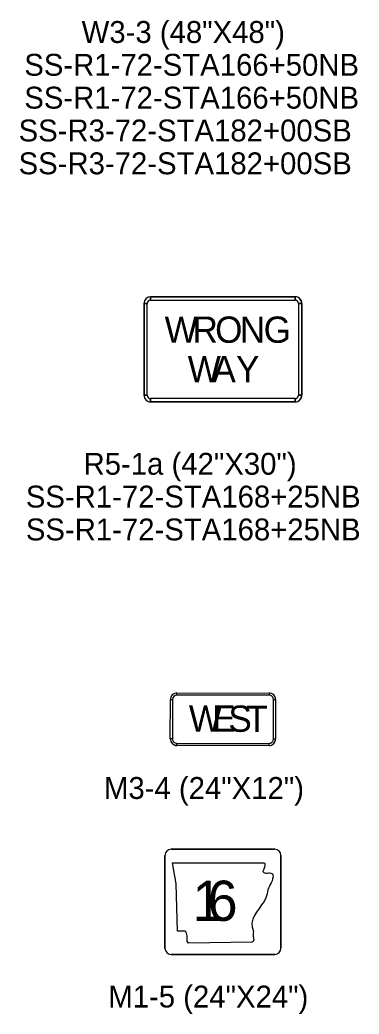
# Model space of a CAD drawing. Extents: x 658976 to 668726, y 639543 to 647196.
# Drawn here: x 665090.5 to 665187.2, y 643248.9 to 643532.8 of the extents above; entities that cross this region are included whole.
import ezdxf

# ---------------------------------------------------------------- set-up
doc = ezdxf.new("R2010")
doc.units = 0
for name, color, linetype in [('R_SIGN - Ramps', 7, 'Continuous'), ('R_SIGN_ANNOT_HWY16', 7, 'Continuous'), ('R_SIGN_ANNOT_I49', 7, 'Continuous'), ('R_SIGN_ANNOT_RAMPS', 7, 'Continuous')]:
    doc.layers.add(name, color=color, linetype=linetype)

msp = doc.modelspace()

# ---------------------------------------------------------------- linework, layer by layer
at = {"layer": 'R_SIGN - Ramps'}
for p, q in [((665127.79, 643452.75), (665127.79, 643453.69)), ((665127.79, 643453.69), (665169.04, 643453.69)), ((665127.79, 643453.69), (665169.04, 643453.69)), ((665169.04, 643453.69), (665169.04, 643452.75)), ((665125.92, 643451.82), (665126.86, 643451.82)), ((665125.92, 643425.57), (665125.92, 643451.82)), ((665125.92, 643425.57), (665125.92, 643451.82)), ((665169.98, 643451.82), (665170.92, 643451.82)), ((665170.92, 643451.82), (665170.92, 643425.57)), ((665170.92, 643451.82), (665170.92, 643425.57)), ((665126.86, 643425.57), (665125.92, 643425.57)), ((665170.92, 643425.57), (665169.98, 643425.57)), ((665127.79, 643423.69), (665127.79, 643424.63)), ((665169.04, 643423.69), (665127.79, 643423.69)), ((665169.04, 643423.69), (665127.79, 643423.69)), ((665169.04, 643424.63), (665169.04, 643423.69)), ((665135.31, 643339.97), (665135.31, 643340.6)), ((665135.31, 643340.6), (665161.56, 643340.56)), ((665161.56, 643340.56), (665161.56, 643339.94)), ((665133.42, 643327.48), (665133.44, 643338.73)), ((665133.44, 643338.73), (665134.06, 643338.73)), ((665162.81, 643338.69), (665163.44, 643338.69)), ((665163.44, 643338.69), (665163.42, 643327.44)), ((665134.05, 643327.48), (665133.42, 643327.48)), ((665135.29, 643325.6), (665135.3, 643326.22)), ((665161.54, 643325.56), (665135.29, 643325.6)), ((665161.55, 643326.19), (665161.54, 643325.56)), ((665163.42, 643327.44), (665162.8, 643327.44)), ((665131.88, 643294.22), (665131.88, 643267.7)), ((665163.22, 643295.96), (665133.62, 643295.96)), ((665164.96, 643267.7), (665164.96, 643294.22)), ((665135.09, 643286.13), (665134, 643292.1)), ((665134, 643292.1), (665160.25, 643292.09)), ((665135.09, 643286.13), (665134, 643292.1)), ((665134, 643292.1), (665160.25, 643292.09)), ((665160.25, 643292.09), (665160.33, 643291.84)), ((665160.25, 643292.09), (665160.25, 643292.09)), ((665160.25, 643292.09), (665160.33, 643291.84)), ((665160.35, 643291.32), (665160.32, 643291.07)), ((665160.35, 643291.32), (665160.32, 643291.07)), ((665160.33, 643291.84), (665160.36, 643291.58)), ((665160.33, 643291.84), (665160.36, 643291.58)), ((665160.36, 643291.58), (665160.35, 643291.32)), ((665160.36, 643291.58), (665160.35, 643291.32)), ((665159.9, 643289.81), (665159.81, 643289.57)), ((665159.9, 643289.81), (665159.81, 643289.57)), ((665159.81, 643289.57), (665160.05, 643289.35)), ((665159.81, 643289.57), (665160.05, 643289.35)), ((665159.99, 643290.06), (665159.9, 643289.81)), ((665159.99, 643290.06), (665159.9, 643289.81)), ((665160.08, 643290.31), (665159.99, 643290.06)), ((665160.08, 643290.31), (665159.99, 643290.06)), ((665160.05, 643289.35), (665160.34, 643289.23)), ((665160.05, 643289.35), (665160.34, 643289.23)), ((665160.17, 643290.56), (665160.08, 643290.31)), ((665160.17, 643290.56), (665160.08, 643290.31)), ((665160.25, 643290.81), (665160.17, 643290.56)), ((665160.25, 643290.81), (665160.17, 643290.56)), ((665160.32, 643291.07), (665160.25, 643290.81)), ((665160.32, 643291.07), (665160.25, 643290.81)), ((665160.34, 643289.23), (665160.67, 643289.18)), ((665160.34, 643289.23), (665160.67, 643289.18)), ((665160.67, 643289.18), (665161.03, 643289.18)), ((665160.67, 643289.18), (665161.03, 643289.18)), ((665161.03, 643289.18), (665161.39, 643289.19)), ((665161.03, 643289.18), (665161.39, 643289.19)), ((665161.39, 643289.19), (665161.73, 643289.19)), ((665161.39, 643289.19), (665161.73, 643289.19)), ((665161.73, 643289.19), (665162.05, 643289.17)), ((665161.73, 643289.19), (665162.05, 643289.17)), ((665162.05, 643289.17), (665162.33, 643289.08)), ((665162.05, 643289.17), (665162.33, 643289.08)), ((665162.33, 643289.08), (665162.55, 643288.92)), ((665162.33, 643289.08), (665162.55, 643288.92)), ((665162.55, 643288.92), (665162.68, 643288.65)), ((665162.55, 643288.92), (665162.68, 643288.65)), ((665162.68, 643288.65), (665162.7, 643288.05)), ((665162.68, 643288.65), (665162.7, 643288.05)), ((665135.45, 643272.61), (665135.09, 643286.13)), ((665135.45, 643272.61), (665135.09, 643286.13)), ((665161.93, 643285.91), (665161.67, 643285.4)), ((665161.93, 643285.91), (665161.67, 643285.4)), ((665162.19, 643286.42), (665161.93, 643285.91)), ((665162.19, 643286.42), (665161.93, 643285.91)), ((665162.43, 643286.94), (665162.19, 643286.42)), ((665162.43, 643286.94), (665162.19, 643286.42)), ((665162.6, 643287.48), (665162.43, 643286.94)), ((665162.6, 643287.48), (665162.43, 643286.94)), ((665162.7, 643288.05), (665162.6, 643287.48)), ((665162.7, 643288.05), (665162.6, 643287.48)), ((665161.05, 643283.21), (665160.69, 643282.11)), ((665161.05, 643283.21), (665160.69, 643282.11)), ((665161.08, 643283.8), (665161.05, 643283.21)), ((665161.08, 643283.8), (665161.05, 643283.21)), ((665161.22, 643284.35), (665161.08, 643283.8)), ((665161.22, 643284.35), (665161.08, 643283.8)), ((665161.42, 643284.89), (665161.22, 643284.35)), ((665161.42, 643284.89), (665161.22, 643284.35)), ((665161.67, 643285.4), (665161.42, 643284.89)), ((665161.67, 643285.4), (665161.42, 643284.89)), ((665159.45, 643280.05), (665158.72, 643279.04)), ((665159.45, 643280.05), (665158.72, 643279.04)), ((665160.13, 643281.06), (665159.45, 643280.05)), ((665160.13, 643281.06), (665159.45, 643280.05)), ((665160.69, 643282.11), (665160.13, 643281.06)), ((665160.69, 643282.11), (665160.13, 643281.06)), ((665158.01, 643278.04), (665157.38, 643277.02)), ((665158.01, 643278.04), (665157.38, 643277.02)), ((665158.72, 643279.04), (665158.01, 643278.04)), ((665158.72, 643279.04), (665158.01, 643278.04)), ((665156.92, 643275.97), (665156.68, 643274.87)), ((665156.92, 643275.97), (665156.68, 643274.87)), ((665156.68, 643274.87), (665156.74, 643273.7)), ((665156.68, 643274.87), (665156.74, 643273.7)), ((665157.38, 643277.02), (665156.92, 643275.97)), ((665157.38, 643277.02), (665156.92, 643275.97)), ((665137.57, 643272.62), (665135.45, 643272.61)), ((665137.57, 643272.62), (665135.45, 643272.61)), ((665137.87, 643272.35), (665137.57, 643272.62)), ((665137.87, 643272.35), (665137.57, 643272.62)), ((665138.06, 643272.03), (665137.87, 643272.35)), ((665138.06, 643272.03), (665137.87, 643272.35)), ((665138.16, 643271.67), (665138.06, 643272.03)), ((665138.16, 643271.67), (665138.06, 643272.03)), ((665138.19, 643271.28), (665138.16, 643271.67)), ((665138.19, 643271.28), (665138.16, 643271.67)), ((665156.74, 643273.7), (665157.18, 643272.45)), ((665156.74, 643273.7), (665157.18, 643272.45)), ((665157.05, 643272.14), (665157.01, 643271.82)), ((665157.05, 643272.14), (665157.01, 643271.82)), ((665157.01, 643271.82), (665157.02, 643271.5)), ((665157.01, 643271.82), (665157.02, 643271.5)), ((665157.02, 643271.5), (665157.07, 643271.18)), ((665157.02, 643271.5), (665157.07, 643271.18)), ((665157.18, 643272.45), (665157.05, 643272.14)), ((665157.18, 643272.45), (665157.05, 643272.14)), ((665138.18, 643270.49), (665138.19, 643270.89)), ((665138.18, 643270.49), (665138.19, 643270.89)), ((665138.19, 643270.11), (665138.18, 643270.49)), ((665138.19, 643270.11), (665138.18, 643270.49)), ((665138.19, 643270.89), (665138.19, 643271.28)), ((665138.19, 643270.89), (665138.19, 643271.28)), ((665138.25, 643269.76), (665138.19, 643270.11)), ((665138.25, 643269.76), (665138.19, 643270.11)), ((665138.39, 643269.44), (665138.25, 643269.76)), ((665138.39, 643269.44), (665138.25, 643269.76)), ((665138.64, 643269.18), (665138.39, 643269.44)), ((665138.64, 643269.18), (665138.39, 643269.44)), ((665156.74, 643269.4), (665138.64, 643269.18)), ((665156.74, 643269.4), (665138.64, 643269.18)), ((665157, 643269.66), (665156.74, 643269.4)), ((665157, 643269.66), (665156.74, 643269.4)), ((665157.13, 643269.95), (665157, 643269.66)), ((665157.13, 643269.95), (665157, 643269.66)), ((665157.07, 643271.18), (665157.13, 643270.86)), ((665157.07, 643271.18), (665157.13, 643270.86)), ((665157.13, 643270.86), (665157.18, 643270.55)), ((665157.13, 643270.86), (665157.18, 643270.55)), ((665157.19, 643270.24), (665157.13, 643269.95)), ((665157.19, 643270.24), (665157.13, 643269.95)), ((665157.18, 643270.55), (665157.19, 643270.24)), ((665157.18, 643270.55), (665157.19, 643270.24)), ((665133.62, 643265.96), (665163.22, 643265.96))]:
    msp.add_line(p, q, dxfattribs=at)
for points in [[(665169.04, 643453.69), (665127.79, 643453.69), (665127.79, 643452.75), (665169.04, 643452.75), (665169.04, 643453.69)], [(665125.92, 643451.82), (665125.92, 643425.57), (665126.86, 643425.57), (665126.86, 643451.82), (665125.92, 643451.82)], [(665170.92, 643425.57), (665170.92, 643451.82), (665169.98, 643451.82), (665169.98, 643425.57), (665170.92, 643425.57)], [(665127.79, 643423.69), (665169.04, 643423.69), (665169.04, 643424.63), (665127.79, 643424.63), (665127.79, 643423.69)], [(665161.56, 643339.94), (665135.31, 643339.97), (665135.31, 643340.6), (665161.56, 643340.56), (665161.56, 643339.94)], [(665134.06, 643338.73), (665134.05, 643327.48), (665133.42, 643327.48), (665133.44, 643338.73), (665134.06, 643338.73)], [(665162.8, 643327.44), (665162.81, 643338.69), (665163.44, 643338.69), (665163.42, 643327.44), (665162.8, 643327.44)], [(665135.3, 643326.22), (665161.55, 643326.19), (665161.54, 643325.56), (665135.29, 643325.6), (665135.3, 643326.22)]]:
    msp.add_lwpolyline(points, close=True, dxfattribs=at)
for points in [[(665131.88, 643267.7), (665131.88, 643294.22)], [(665133.62, 643295.96), (665163.22, 643295.96)], [(665164.96, 643294.22), (665164.96, 643267.7)], [(665163.22, 643265.96), (665133.62, 643265.96)]]:
    msp.add_lwpolyline(points, dxfattribs=at)
for centre, radius, start, end in [((665127.79, 643451.82), 1.88, 90.0002, 179.9998), ((665127.79, 643451.82), 1.88, 90, 180), ((665169.04, 643451.82), 1.88, 0, 90.0002), ((665169.04, 643451.82), 1.88, 0, 90), ((665127.79, 643451.82), 0.938, 90.0002, 179.9998), ((665169.04, 643451.82), 0.938, 0, 90.0002), ((665127.79, 643425.57), 1.88, 179.9998, 270.0001), ((665127.79, 643425.57), 1.88, 180, 270), ((665127.79, 643425.57), 0.938, 179.9998, 270.0001), ((665169.04, 643425.57), 1.88, 270.0001, 0.0003), ((665169.04, 643425.57), 0.938, 270.0001, 0.0003), ((665169.04, 643425.57), 1.88, 270, 0), ((665135.31, 643338.72), 1.88, 89.9208, 179.9204), ((665135.31, 643338.72), 1.88, 89.9206, 179.9206), ((665135.31, 643338.72), 1.25, 89.9208, 179.9204), ((665161.56, 643338.69), 1.88, 359.9206, 89.9208), ((665161.56, 643338.69), 1.88, 359.9206, 89.9206), ((665161.56, 643338.69), 1.25, 359.9206, 89.9208), ((665135.3, 643327.47), 1.88, 179.9204, 269.9206), ((665135.3, 643327.47), 1.88, 179.9206, 269.9206), ((665135.3, 643327.47), 1.25, 179.9204, 269.9206), ((665161.55, 643327.44), 1.88, 269.9206, 359.9209), ((665161.55, 643327.44), 1.88, 269.9206, 359.9206), ((665161.55, 643327.44), 1.25, 269.9206, 359.9209), ((665133.62, 643294.22), 1.74, 90, 180), ((665133.62, 643294.22), 1.74, 90, 180), ((665163.22, 643294.22), 1.74, 0, 90), ((665163.22, 643294.22), 1.74, 0, 90), ((665133.62, 643267.7), 1.74, 180, 270), ((665133.62, 643267.7), 1.74, 180, 270), ((665163.22, 643267.7), 1.74, 270, 360), ((665163.22, 643267.7), 1.74, 270, 360)]:
    msp.add_arc(centre, radius, start, end, dxfattribs=at)

# ---------------------------------------------------------------- texts
for s, p in [('W', (665131.78, 643440.57)), ('R', (665139.75, 643440.57)), ('O', (665146.19, 643440.57)), ('N', (665153.22, 643440.57)), ('G', (665160.02, 643440.57)), ('W', (665138.37, 643429.32)), ('A', (665145.4, 643429.32)), ('Y', (665152.14, 643429.32))]:
    msp.add_text(s, height=7.5, dxfattribs=at).set_placement(p)
for s, height, rotation, p in [('W', 7.5, 359.9206, (665138.7, 643329.53)), ('E', 7.5, 359.9206, (665145.36, 643329.58)), ('S', 7.5, 359.9206, (665149.96, 643329.5)), ('T', 7.5, 359.9206, (665155.06, 643329.47)), ('1', 11.47, 0.2759, (665139.74, 643275.48)), ('6', 11.47, 0.2759, (665144.09, 643275.5))]:
    msp.add_text(s, height=height, rotation=rotation, dxfattribs=at).set_placement(p)
at = {"layer": 'R_SIGN_ANNOT_HWY16'}
for s, p in [('M3-4 (24"X12")', (665114.5, 643310.33)), ('M1-5 (24"X24")', (665115.73, 643250.78))]:
    msp.add_text(s, height=6.25, rotation=0, dxfattribs=at).set_placement(p)
at = {"layer": 'R_SIGN_ANNOT_I49'}
for s, p in [('W3-3 (48"X48")', (665108.13, 643526.18)), ('SS-R1-72-STA166+50NB', (665091.77, 643516.81)), ('SS-R1-72-STA166+50NB', (665091.77, 643507.43)), ('SS-R3-72-STA182+00SB', (665090.15, 643498.06)), ('SS-R3-72-STA182+00SB', (665090.15, 643488.68))]:
    msp.add_text(s, height=6.25, rotation=360, dxfattribs=at).set_placement(p)
at = {"layer": 'R_SIGN_ANNOT_RAMPS'}
for s, p in [('R5-1a (42"X30")', (665108.68, 643402.9)), ('SS-R1-72-STA168+25NB', (665092.22, 643393.53)), ('SS-R1-72-STA168+25NB', (665092.22, 643384.15))]:
    msp.add_text(s, height=6.25, dxfattribs=at).set_placement(p)

doc.saveas('drawing.dxf')
